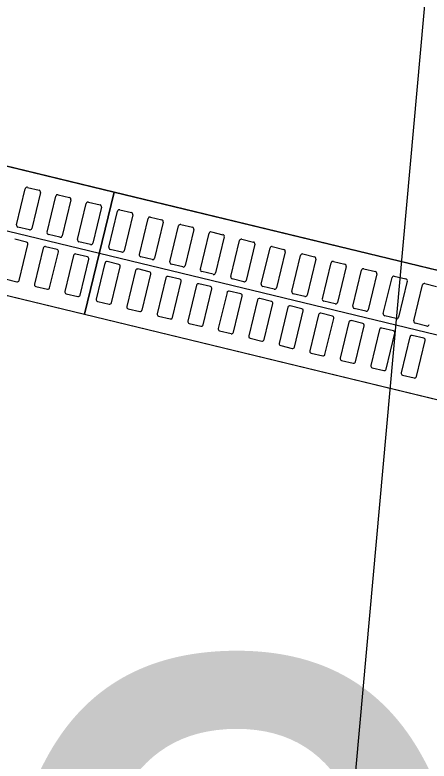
# Model space of a CAD drawing. Extents: x -7476540 to -746055, y -11317203 to -1129777.
# Drawn here: x -747595.008 to -747594.349, y -1131709.113 to -1131707.926 of the extents above; entities that cross this region are included whole.
import ezdxf

# ---------------------------------------------------------------- set-up
doc = ezdxf.new("R2010")
doc.units = 0
for name, color, linetype in [('KOMUNIKACE_UPRAVA', 7, 'Continuous'), ('ODVODNENI', 7, 'Continuous'), ('OSA_KOMUNIKACE', 7, 'Continuous'), ('TRATIVOD', 7, 'Continuous'), ('Vrstva 60', 7, 'Continuous')]:
    doc.layers.add(name, color=color, linetype=linetype)

msp = doc.modelspace()

# ---------------------------------------------------------------- linework, layer by layer
at = {"layer": 'KOMUNIKACE_UPRAVA'}
msp.add_lwpolyline([(-747596.3583, -1131707.8434), (-747596.2796, -1131706.9697), (-747592.3491, -1131707.9208), (-747592.4278, -1131708.7945)], close=True, dxfattribs=at)
msp.add_lwpolyline([(-747596.3764, -1131708.0447), (-747596.8838, -1131713.6747), (-747596.3764, -1131708.0447), (-747592.4459, -1131708.9959), (-747592.9, -1131714.0337), (-747593.0433, -1131715.0249), (-747596.9433, -1131714.6734), (-747596.8838, -1131713.6747)], dxfattribs=at)
at = {"layer": 'ODVODNENI'}
for p, q in [((-747595.8221, -1131707.9731), (-747594.8501, -1131708.2083)), ((-747594.8972, -1131708.4027), (-747594.8501, -1131708.2083)), ((-747594.8501, -1131708.2083), (-747594.8972, -1131708.4027)), ((-747594.8501, -1131708.2083), (-747593.8782, -1131708.4435))]:
    msp.add_line(p, q, dxfattribs=at)
for points in [[(-747595.8691, -1131708.1675), (-747594.8972, -1131708.4027), (-747594.8501, -1131708.2083), (-747595.8221, -1131707.9731)], [(-747594.8972, -1131708.4027), (-747593.9252, -1131708.6379), (-747593.8782, -1131708.4435), (-747594.8501, -1131708.2083)]]:
    msp.add_lwpolyline(points, close=True, dxfattribs=at)
for points in [[(-747595.0054, -1131708.2603), (-747594.9915, -1131708.2029)], [(-747594.9879, -1131708.2007), (-747594.9694, -1131708.2052)], [(-747594.9672, -1131708.2088), (-747594.9811, -1131708.2661)], [(-747594.9568, -1131708.272), (-747594.943, -1131708.2147)], [(-747594.9393, -1131708.2125), (-747594.9209, -1131708.2169)], [(-747594.9187, -1131708.2205), (-747594.9326, -1131708.2779)], [(-747594.9083, -1131708.2838), (-747594.8944, -1131708.2264)], [(-747594.8908, -1131708.2242), (-747594.8724, -1131708.2287)], [(-747594.8702, -1131708.2323), (-747594.884, -1131708.2896)], [(-747594.8584, -1131708.2958), (-747594.8446, -1131708.2385)], [(-747594.8409, -1131708.2363), (-747594.8225, -1131708.2407)], [(-747594.8203, -1131708.2444), (-747594.8342, -1131708.3017)], [(-747594.8099, -1131708.3076), (-747594.796, -1131708.2502)], [(-747594.7924, -1131708.248), (-747594.774, -1131708.2525)], [(-747594.7718, -1131708.2561), (-747594.7856, -1131708.3134)], [(-747594.9847, -1131708.2684), (-747595.0032, -1131708.2639)], [(-747594.7614, -1131708.3193), (-747594.7475, -1131708.262)], [(-747594.7439, -1131708.2598), (-747594.7254, -1131708.2642)], [(-747594.7232, -1131708.2678), (-747594.7371, -1131708.3252)], [(-747594.9362, -1131708.2801), (-747594.9546, -1131708.2756)], [(-747594.7128, -1131708.3311), (-747594.699, -1131708.2737)], [(-747594.6953, -1131708.2715), (-747594.6769, -1131708.276)], [(-747594.6747, -1131708.2796), (-747594.6886, -1131708.3369)], [(-747594.9894, -1131708.2878), (-747595.0079, -1131708.2833)], [(-747595.0011, -1131708.3488), (-747594.9872, -1131708.2914)], [(-747594.8877, -1131708.2918), (-747594.9061, -1131708.2874)], [(-747594.6643, -1131708.3428), (-747594.6504, -1131708.2855)], [(-747594.6468, -1131708.2833), (-747594.6284, -1131708.2877)], [(-747594.6262, -1131708.2913), (-747594.6401, -1131708.3487)], [(-747594.963, -1131708.2973), (-747594.9768, -1131708.3546)], [(-747594.9409, -1131708.2995), (-747594.9593, -1131708.2951)], [(-747594.9526, -1131708.3605), (-747594.9387, -1131708.3032)], [(-747594.8378, -1131708.3039), (-747594.8562, -1131708.2995)], [(-747594.6158, -1131708.3546), (-747594.6019, -1131708.2972)], [(-747594.5983, -1131708.295), (-747594.5799, -1131708.2995)], [(-747594.5776, -1131708.3031), (-747594.5915, -1131708.3604)], [(-747594.9144, -1131708.309), (-747594.9283, -1131708.3664)], [(-747594.8924, -1131708.3113), (-747594.9108, -1131708.3068)], [(-747594.904, -1131708.3722), (-747594.8902, -1131708.3149)], [(-747594.7893, -1131708.3157), (-747594.8077, -1131708.3112)], [(-747594.5673, -1131708.3663), (-747594.5534, -1131708.309)], [(-747594.5498, -1131708.3067), (-747594.5313, -1131708.3112)], [(-747594.5291, -1131708.3148), (-747594.543, -1131708.3722)], [(-747594.8646, -1131708.3211), (-747594.8784, -1131708.3784)], [(-747594.8425, -1131708.3234), (-747594.8609, -1131708.3189)], [(-747594.8542, -1131708.3843), (-747594.8403, -1131708.327)], [(-747594.7407, -1131708.3274), (-747594.7592, -1131708.3229)], [(-747594.5187, -1131708.378), (-747594.5048, -1131708.3207)], [(-747594.5012, -1131708.3185), (-747594.4828, -1131708.3229)], [(-747594.4806, -1131708.3266), (-747594.4945, -1131708.3839)], [(-747594.816, -1131708.3328), (-747594.8299, -1131708.3902)], [(-747594.794, -1131708.3351), (-747594.8124, -1131708.3306)], [(-747594.8056, -1131708.3961), (-747594.7918, -1131708.3387)], [(-747594.6922, -1131708.3391), (-747594.7106, -1131708.3347)], [(-747594.4702, -1131708.3898), (-747594.4563, -1131708.3324)], [(-747594.4527, -1131708.3302), (-747594.4343, -1131708.3347)], [(-747594.4321, -1131708.3383), (-747594.4459, -1131708.3957)], [(-747595.0232, -1131708.3465), (-747595.0047, -1131708.351)], [(-747594.7675, -1131708.3446), (-747594.7814, -1131708.4019)], [(-747594.7454, -1131708.3468), (-747594.7639, -1131708.3424)], [(-747594.7571, -1131708.4078), (-747594.7432, -1131708.3505)], [(-747594.6437, -1131708.3509), (-747594.6621, -1131708.3464)], [(-747594.4217, -1131708.4015), (-747594.4078, -1131708.3442)], [(-747594.4042, -1131708.342), (-747594.3857, -1131708.3464)], [(-747594.3835, -1131708.3501), (-747594.3974, -1131708.4074)], [(-747594.9746, -1131708.3583), (-747594.9562, -1131708.3627)], [(-747594.719, -1131708.3563), (-747594.7328, -1131708.4137)], [(-747594.6969, -1131708.3586), (-747594.7153, -1131708.3541)], [(-747594.7086, -1131708.4195), (-747594.6947, -1131708.3622)], [(-747594.5951, -1131708.3626), (-747594.6136, -1131708.3582)], [(-747594.3731, -1131708.4133), (-747594.3593, -1131708.3559)], [(-747594.3556, -1131708.3537), (-747594.3372, -1131708.3582)], [(-747594.9261, -1131708.37), (-747594.9077, -1131708.3745)], [(-747594.6704, -1131708.3681), (-747594.6843, -1131708.4254)], [(-747594.6484, -1131708.3703), (-747594.6668, -1131708.3659)], [(-747594.66, -1131708.4313), (-747594.6462, -1131708.3739)], [(-747594.5466, -1131708.3744), (-747594.565, -1131708.3699)], [(-747594.8762, -1131708.3821), (-747594.8578, -1131708.3865)], [(-747594.6219, -1131708.3798), (-747594.6358, -1131708.4372)], [(-747594.5998, -1131708.3821), (-747594.6183, -1131708.3776)], [(-747594.6115, -1131708.443), (-747594.5976, -1131708.3857)], [(-747594.4981, -1131708.3861), (-747594.5165, -1131708.3817)], [(-747594.8277, -1131708.3938), (-747594.8093, -1131708.3983)], [(-747594.5734, -1131708.3916), (-747594.5872, -1131708.4489)], [(-747594.5513, -1131708.3938), (-747594.5698, -1131708.3894)], [(-747594.563, -1131708.4548), (-747594.5491, -1131708.3974)], [(-747594.4496, -1131708.3979), (-747594.468, -1131708.3934)], [(-747594.7792, -1131708.4056), (-747594.7607, -1131708.41)], [(-747594.5248, -1131708.4033), (-747594.5387, -1131708.4607)], [(-747594.5028, -1131708.4056), (-747594.5212, -1131708.4011)], [(-747594.5145, -1131708.4665), (-747594.5006, -1131708.4092)], [(-747594.401, -1131708.4096), (-747594.4195, -1131708.4051)], [(-747594.7306, -1131708.4173), (-747594.7122, -1131708.4218)], [(-747594.4763, -1131708.4151), (-747594.4902, -1131708.4724)], [(-747594.4543, -1131708.4173), (-747594.4727, -1131708.4128)], [(-747594.4659, -1131708.4783), (-747594.452, -1131708.4209)], [(-747594.3525, -1131708.4214), (-747594.3709, -1131708.4169)], [(-747594.6821, -1131708.429), (-747594.6637, -1131708.4335)], [(-747594.4278, -1131708.4268), (-747594.4417, -1131708.4841)], [(-747594.4057, -1131708.429), (-747594.4242, -1131708.4246)], [(-747594.4174, -1131708.49), (-747594.4035, -1131708.4327)], [(-747594.6336, -1131708.4408), (-747594.6151, -1131708.4452)], [(-747594.3793, -1131708.4385), (-747594.3931, -1131708.4959)], [(-747594.3572, -1131708.4408), (-747594.3756, -1131708.4363)], [(-747594.3689, -1131708.5018), (-747594.355, -1131708.4444)], [(-747594.585, -1131708.4525), (-747594.5666, -1131708.457)], [(-747594.5365, -1131708.4643), (-747594.5181, -1131708.4687)], [(-747594.488, -1131708.476), (-747594.4695, -1131708.4805)], [(-747594.4394, -1131708.4878), (-747594.421, -1131708.4922)], [(-747594.3909, -1131708.4995), (-747594.3725, -1131708.504)]]:
    msp.add_lwpolyline(points, dxfattribs=at)
for centre, start, end in [((-747594.9886, -1131708.2036), 76.3961, 166.3961), ((-747594.9701, -1131708.2081), 346.3961, 76.3961), ((-747594.94, -1131708.2154), 76.3961, 166.3961), ((-747594.9216, -1131708.2198), 346.3961, 76.3961), ((-747594.8915, -1131708.2271), 76.3961, 166.3961), ((-747594.8731, -1131708.2316), 346.3961, 76.3961), ((-747594.8416, -1131708.2392), 76.3961, 166.3961), ((-747594.8232, -1131708.2437), 346.3961, 76.3961), ((-747594.7931, -1131708.2509), 76.3961, 166.3961), ((-747594.7747, -1131708.2554), 346.3961, 76.3961), ((-747595.0025, -1131708.261), 166.3961, 256.3961), ((-747594.984, -1131708.2654), 256.3961, 346.3961), ((-747594.7446, -1131708.2627), 76.3961, 166.3961), ((-747594.7262, -1131708.2671), 346.3961, 76.3961), ((-747594.9539, -1131708.2727), 166.3961, 256.3961), ((-747594.9355, -1131708.2772), 256.3961, 346.3961), ((-747594.6961, -1131708.2744), 76.3961, 166.3961), ((-747594.6776, -1131708.2789), 346.3961, 76.3961), ((-747594.9901, -1131708.2907), 346.3961, 76.3961), ((-747594.9054, -1131708.2845), 166.3961, 256.3961), ((-747594.887, -1131708.2889), 256.3961, 346.3961), ((-747594.6475, -1131708.2862), 76.3961, 166.3961), ((-747594.6291, -1131708.2906), 346.3961, 76.3961), ((-747594.96, -1131708.298), 76.3961, 166.3961), ((-747594.9416, -1131708.3025), 346.3961, 76.3961), ((-747594.8555, -1131708.2965), 166.3961, 256.3961), ((-747594.8371, -1131708.301), 256.3961, 346.3961), ((-747594.599, -1131708.2979), 76.3961, 166.3961), ((-747594.5806, -1131708.3024), 346.3961, 76.3961), ((-747594.9115, -1131708.3097), 76.3961, 166.3961), ((-747594.8931, -1131708.3142), 346.3961, 76.3961), ((-747594.807, -1131708.3083), 166.3961, 256.3961), ((-747594.7886, -1131708.3127), 256.3961, 346.3961), ((-747594.5505, -1131708.3097), 76.3961, 166.3961), ((-747594.532, -1131708.3141), 346.3961, 76.3961), ((-747594.8616, -1131708.3218), 76.3961, 166.3961), ((-747594.8432, -1131708.3263), 346.3961, 76.3961), ((-747594.7585, -1131708.32), 166.3961, 256.3961), ((-747594.74, -1131708.3245), 256.3961, 346.3961), ((-747594.5019, -1131708.3214), 76.3961, 166.3961), ((-747594.4835, -1131708.3259), 346.3961, 76.3961), ((-747594.8131, -1131708.3336), 76.3961, 166.3961), ((-747594.7947, -1131708.338), 346.3961, 76.3961), ((-747594.7099, -1131708.3318), 166.3961, 256.3961), ((-747594.6915, -1131708.3362), 256.3961, 346.3961), ((-747594.4534, -1131708.3331), 76.3961, 166.3961), ((-747594.435, -1131708.3376), 346.3961, 76.3961), ((-747595.004, -1131708.3481), 256.3961, 346.3961), ((-747594.7646, -1131708.3453), 76.3961, 166.3961), ((-747594.7461, -1131708.3498), 346.3961, 76.3961), ((-747594.6614, -1131708.3435), 166.3961, 256.3961), ((-747594.643, -1131708.348), 256.3961, 346.3961), ((-747594.4049, -1131708.3449), 76.3961, 166.3961), ((-747594.3864, -1131708.3493), 346.3961, 76.3961), ((-747594.9739, -1131708.3553), 166.3961, 256.3961), ((-747594.9555, -1131708.3598), 256.3961, 346.3961), ((-747594.716, -1131708.357), 76.3961, 166.3961), ((-747594.6976, -1131708.3615), 346.3961, 76.3961), ((-747594.6129, -1131708.3553), 166.3961, 256.3961), ((-747594.5944, -1131708.3597), 256.3961, 346.3961), ((-747594.3563, -1131708.3566), 76.3961, 166.3961), ((-747594.9254, -1131708.3671), 166.3961, 256.3961), ((-747594.907, -1131708.3715), 256.3961, 346.3961), ((-747594.6675, -1131708.3688), 76.3961, 166.3961), ((-747594.6491, -1131708.3732), 346.3961, 76.3961), ((-747594.5643, -1131708.367), 166.3961, 256.3961), ((-747594.5459, -1131708.3715), 256.3961, 346.3961), ((-747594.8755, -1131708.3792), 166.3961, 256.3961), ((-747594.8571, -1131708.3836), 256.3961, 346.3961), ((-747594.619, -1131708.3805), 76.3961, 166.3961), ((-747594.6006, -1131708.385), 346.3961, 76.3961), ((-747594.5158, -1131708.3787), 166.3961, 256.3961), ((-747594.4974, -1131708.3832), 256.3961, 346.3961), ((-747594.827, -1131708.3909), 166.3961, 256.3961), ((-747594.8086, -1131708.3954), 256.3961, 346.3961), ((-747594.5705, -1131708.3923), 76.3961, 166.3961), ((-747594.552, -1131708.3967), 346.3961, 76.3961), ((-747594.4673, -1131708.3905), 166.3961, 256.3961), ((-747594.4488, -1131708.3949), 256.3961, 346.3961), ((-747594.7785, -1131708.4026), 166.3961, 256.3961), ((-747594.76, -1131708.4071), 256.3961, 346.3961), ((-747594.5219, -1131708.404), 76.3961, 166.3961), ((-747594.5035, -1131708.4085), 346.3961, 76.3961), ((-747594.4188, -1131708.4022), 166.3961, 256.3961), ((-747594.4003, -1131708.4067), 256.3961, 346.3961), ((-747594.7299, -1131708.4144), 166.3961, 256.3961), ((-747594.7115, -1131708.4188), 256.3961, 346.3961), ((-747594.4734, -1131708.4158), 76.3961, 166.3961), ((-747594.455, -1131708.4202), 346.3961, 76.3961), ((-747594.3702, -1131708.414), 166.3961, 256.3961), ((-747594.3518, -1131708.4184), 256.3961, 346.3961), ((-747594.6814, -1131708.4261), 166.3961, 256.3961), ((-747594.663, -1131708.4306), 256.3961, 346.3961), ((-747594.4249, -1131708.4275), 76.3961, 166.3961), ((-747594.4064, -1131708.432), 346.3961, 76.3961), ((-747594.6329, -1131708.4379), 166.3961, 256.3961), ((-747594.6144, -1131708.4423), 256.3961, 346.3961), ((-747594.3763, -1131708.4392), 76.3961, 166.3961), ((-747594.3579, -1131708.4437), 346.3961, 76.3961), ((-747594.5843, -1131708.4496), 166.3961, 256.3961), ((-747594.5659, -1131708.4541), 256.3961, 346.3961), ((-747594.5358, -1131708.4614), 166.3961, 256.3961), ((-747594.5174, -1131708.4658), 256.3961, 346.3961), ((-747594.4873, -1131708.4731), 166.3961, 256.3961), ((-747594.4688, -1131708.4776), 256.3961, 346.3961), ((-747594.4387, -1131708.4848), 166.3961, 256.3961), ((-747594.4203, -1131708.4893), 256.3961, 346.3961), ((-747594.3902, -1131708.4966), 166.3961, 256.3961), ((-747594.3718, -1131708.5011), 256.3961, 346.3961)]:
    msp.add_arc(centre, 0.003, start, end, dxfattribs=at)
at = {"layer": 'OSA_KOMUNIKACE'}
msp.add_lwpolyline([(-747593.3521, -1131696.7684), (-747594.9816, -1131714.8502)], dxfattribs=at)
at = {"layer": 'TRATIVOD'}
msp.add_lwpolyline([(-747602.1242, -1131706.5509), (-747591.4718, -1131709.1288), (-747579.5751, -1131712.0077), (-747571.7849, -1131715.2875)], dxfattribs=at)

# ---------------------------------------------------------------- texts
at = {"layer": 'Vrstva 60'}
msp.add_text('2044', height=1.2, dxfattribs=at).set_placement((-747595.9961, -1131710.1558))

doc.saveas('drawing.dxf')
